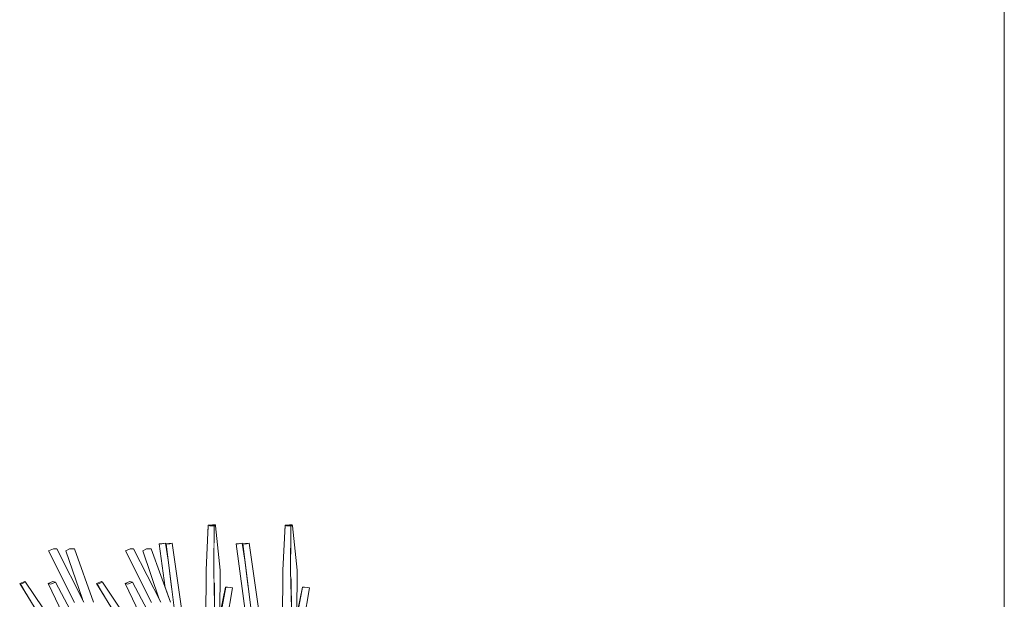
# Model space of a CAD drawing. Extents: x -289599 to -184549, y 66678 to 295474.
# Tile 552 of 656: x -250791 to -250198, y 72335 to 72684. Entities that reach past the tile are written whole.
import ezdxf

# ---------------------------------------------------------------- set-up
doc = ezdxf.new("R2010")
doc.units = 0
doc.header["$MEASUREMENT"] = 0
doc.linetypes.add('Wipeout_Contour', pattern=[1000, 0, -1000])
doc.layers.add('arch drzewa', color=8, linetype='Continuous')
doc.layers.add('Model drzwi', color=8, linetype='Continuous')
doc.layers.add('arch drzewa_Nr_Pióra__4', color=8, linetype='Continuous', lineweight=9)
doc.layers.add('Model drzwi_Nr_Pióra__87', color=8, linetype='Continuous', lineweight=20)

msp = doc.modelspace()

# ---------------------------------------------------------------- linework, layer by layer
at = {"layer": 'Model drzwi_Nr_Pióra__87', "linetype": 'Continuous'}
msp.add_line((-250198.17, 73553.5), (-250198.17, 71513.5), dxfattribs=at)

# ---------------------------------------------------------------- wipeouts: each hides what was drawn before it
at = {"color": 254, "linetype": 'Wipeout_Contour', "lineweight": 0, "ltscale": 1023434.807718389}
msp.add_wipeout([(-250656.86, 72368.51), (-250659.05, 72368.3), (-250652.8, 72338.73), (-250655.23, 72358.44)], dxfattribs=at).dxf.layer = 'arch drzewa'
at = {"color": 254, "linetype": 'Wipeout_Contour', "lineweight": 0, "ltscale": 767722.59317}
msp.add_wipeout([(-250700.08, 72333.15), (-250711.68, 72365.13), (-250714.57, 72365.28)], dxfattribs=at).dxf.layer = 'arch drzewa'
at = {"color": 254, "linetype": 'Wipeout_Contour', "lineweight": 0, "ltscale": 767908.119341}
msp.add_wipeout([(-250764.67, 72311.66), (-250787.3, 72345.09), (-250790.36, 72343.88)], dxfattribs=at).dxf.layer = 'arch drzewa'
at = {"color": 254, "linetype": 'Wipeout_Contour', "lineweight": 0, "ltscale": 767776.25413}
msp.add_wipeout([(-250718.41, 72311.66), (-250741.04, 72345.09), (-250744.1, 72343.88)], dxfattribs=at).dxf.layer = 'arch drzewa'
at = {"color": 254, "linetype": 'Wipeout_Contour', "lineweight": 0, "ltscale": 1279307.654137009}
msp.add_wipeout([(-250672.79, 72311.88), (-250672.63, 72311.61), (-250671.73, 72316.07), (-250666.79, 72342.18), (-250666.88, 72342.19)], dxfattribs=at).dxf.layer = 'arch drzewa'
at = {"color": 254, "linetype": 'Wipeout_Contour', "lineweight": 0, "ltscale": 1279087.696075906}
msp.add_wipeout([(-250626.63, 72311.34), (-250626.59, 72310.52), (-250625.46, 72316.07), (-250620.52, 72342.18), (-250620.61, 72342.19)], dxfattribs=at).dxf.layer = 'arch drzewa'
at = {"color": 254, "linetype": 'Wipeout_Contour', "lineweight": 0, "ltscale": 1023495.280466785}
msp.add_wipeout([(-250674.07, 72352.4), (-250674.06, 72352.17), (-250674.05, 72352.3), (-250674.06, 72352.47)], dxfattribs=at).dxf.layer = 'Model drzwi'
at = {"color": 254, "linetype": 'Wipeout_Contour', "lineweight": 0, "ltscale": 1023319.466669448}
msp.add_wipeout([(-250627.8, 72352.4), (-250627.8, 72352.17), (-250627.79, 72352.3), (-250627.8, 72352.47)], dxfattribs=at).dxf.layer = 'Model drzwi'

# ---------------------------------------------------------------- next in the draw order: wipeouts: each hides what was drawn before it
at = {"color": 254, "linetype": 'Wipeout_Contour', "lineweight": 0, "ltscale": 1023400.853869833}
msp.add_wipeout([(-250659.05, 72368.3), (-250651.89, 72322.65), (-250650.87, 72323.1), (-250652.8, 72338.73)], dxfattribs=at).dxf.layer = 'arch drzewa'
at = {"color": 254, "linetype": 'Wipeout_Contour', "lineweight": 0, "ltscale": 767704.388339}
msp.add_wipeout([(-250714.57, 72365.28), (-250702.81, 72332.9), (-250700.08, 72333.15)], dxfattribs=at).dxf.layer = 'arch drzewa'
at = {"color": 254, "linetype": 'Wipeout_Contour', "lineweight": 0, "ltscale": 1279804.95299804}
msp.add_wipeout([(-250790.36, 72343.88), (-250778.34, 72325.28), (-250776.82, 72325.73), (-250765.28, 72311.34), (-250764.67, 72311.66)], dxfattribs=at).dxf.layer = 'arch drzewa'
at = {"color": 254, "linetype": 'Wipeout_Contour', "lineweight": 0, "ltscale": 1279585.175384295}
msp.add_wipeout([(-250744.1, 72343.88), (-250732.08, 72325.28), (-250730.56, 72325.73), (-250719.02, 72311.34), (-250718.41, 72311.66)], dxfattribs=at).dxf.layer = 'arch drzewa'
at = {"color": 254, "linetype": 'Wipeout_Contour', "lineweight": 0, "ltscale": 1023443.676823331}
msp.add_wipeout([(-250666.88, 72342.19), (-250672.98, 72312.93), (-250672.93, 72312.13), (-250672.79, 72311.88)], dxfattribs=at).dxf.layer = 'arch drzewa'
at = {"color": 254, "linetype": 'Wipeout_Contour', "lineweight": 0, "ltscale": 767452.058536}
msp.add_wipeout([(-250620.61, 72342.19), (-250626.71, 72312.93), (-250626.63, 72311.34)], dxfattribs=at).dxf.layer = 'arch drzewa'
at = {"color": 254, "linetype": 'Wipeout_Contour', "lineweight": 0, "ltscale": 767493.211309}
msp.add_wipeout([(-250627.74, 72359.06), (-250627.74, 72359.04), (-250627.19, 72352.82)], dxfattribs=at).dxf.layer = 'Model drzwi'

# ---------------------------------------------------------------- next in the draw order: wipeouts: each hides what was drawn before it
at = {"color": 254, "linetype": 'Wipeout_Contour', "lineweight": 0, "ltscale": 767574.102208}
msp.add_wipeout([(-250651.89, 72322.65), (-250659.05, 72368.3), (-250660.57, 72368.2)], dxfattribs=at).dxf.layer = 'arch drzewa'
at = {"color": 254, "linetype": 'Wipeout_Contour', "lineweight": 0, "ltscale": 767729.539648}
msp.add_wipeout([(-250702.81, 72332.9), (-250714.57, 72365.28), (-250716.76, 72364.01)], dxfattribs=at).dxf.layer = 'arch drzewa'
at = {"color": 254, "linetype": 'Wipeout_Contour', "lineweight": 0, "ltscale": 1023467.998205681}
msp.add_wipeout([(-250670.11, 72352.4), (-250673.43, 72352.49), (-250670.89, 72322.93), (-250670.32, 72325.67)], dxfattribs=at).dxf.layer = 'arch drzewa'
at = {"color": 254, "linetype": 'Wipeout_Contour', "lineweight": 0, "ltscale": 1023292.186617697}
msp.add_wipeout([(-250623.85, 72352.4), (-250627.16, 72352.49), (-250624.63, 72322.93), (-250624.06, 72325.67)], dxfattribs=at).dxf.layer = 'arch drzewa'
at = {"color": 254, "linetype": 'Wipeout_Contour', "lineweight": 0, "ltscale": 1023893.338663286}
msp.add_wipeout([(-250790.85, 72344.34), (-250778.41, 72325.26), (-250778.34, 72325.28), (-250790.36, 72343.88)], dxfattribs=at).dxf.layer = 'arch drzewa'
at = {"color": 254, "linetype": 'Wipeout_Contour', "lineweight": 0, "ltscale": 1023717.518323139}
msp.add_wipeout([(-250744.59, 72344.34), (-250732.15, 72325.26), (-250732.08, 72325.28), (-250744.1, 72343.88)], dxfattribs=at).dxf.layer = 'arch drzewa'

# ---------------------------------------------------------------- next in the draw order: wipeouts: each hides what was drawn before it
at = {"color": 254, "linetype": 'Wipeout_Contour', "lineweight": 0, "ltscale": 767555.283711}
msp.add_wipeout([(-250660.57, 72368.2), (-250654.23, 72321.95), (-250651.89, 72322.65)], dxfattribs=at).dxf.layer = 'arch drzewa'
at = {"color": 254, "linetype": 'Wipeout_Contour', "lineweight": 0, "ltscale": 1279509.595902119}
msp.add_wipeout([(-250716.76, 72364.01), (-250706.87, 72334.95), (-250705.95, 72333.15), (-250705.94, 72332.94), (-250702.81, 72332.9)], dxfattribs=at).dxf.layer = 'arch drzewa'
at = {"color": 254, "linetype": 'Wipeout_Contour', "lineweight": 0, "ltscale": 1279326.816704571}
msp.add_wipeout([(-250673.72, 72338.41), (-250673.21, 72317.47), (-250672.06, 72317.31), (-250670.89, 72322.93), (-250673.43, 72352.49)], dxfattribs=at).dxf.layer = 'arch drzewa'
at = {"color": 254, "linetype": 'Wipeout_Contour', "lineweight": 0, "ltscale": 1279107.04975523}
msp.add_wipeout([(-250627.16, 72352.49), (-250627.46, 72338.41), (-250626.95, 72317.47), (-250625.8, 72317.31), (-250624.63, 72322.93)], dxfattribs=at).dxf.layer = 'arch drzewa'
at = {"color": 254, "linetype": 'Wipeout_Contour', "lineweight": 0, "ltscale": 767912.346003}
msp.add_wipeout([(-250790.85, 72344.34), (-250778.95, 72325.1), (-250778.41, 72325.26)], dxfattribs=at).dxf.layer = 'arch drzewa'
at = {"color": 254, "linetype": 'Wipeout_Contour', "lineweight": 0, "ltscale": 767780.480305}
msp.add_wipeout([(-250744.59, 72344.34), (-250732.69, 72325.1), (-250732.15, 72325.26)], dxfattribs=at).dxf.layer = 'arch drzewa'

# ---------------------------------------------------------------- next in the draw order: wipeouts: each hides what was drawn before it
at = {"color": 254, "linetype": 'Wipeout_Contour', "lineweight": 0, "ltscale": 1023457.313818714}
msp.add_wipeout([(-250660.57, 72368.2), (-250659.05, 72368.3), (-250656.86, 72368.51), (-250658.38, 72368.41)], dxfattribs=at).dxf.layer = 'arch drzewa'
at = {"color": 254, "linetype": 'Wipeout_Contour', "lineweight": 0, "ltscale": 1023490.134325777}
msp.add_wipeout([(-250674.05, 72351.97), (-250673.72, 72338.41), (-250673.43, 72352.49), (-250674.05, 72352.3)], dxfattribs=at).dxf.layer = 'arch drzewa'
at = {"color": 254, "linetype": 'Wipeout_Contour', "lineweight": 0, "ltscale": 1023314.324853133}
msp.add_wipeout([(-250627.79, 72351.97), (-250627.46, 72338.41), (-250627.16, 72352.49), (-250627.79, 72352.3)], dxfattribs=at).dxf.layer = 'arch drzewa'
at = {"color": 254, "linetype": 'Wipeout_Contour', "lineweight": 0, "ltscale": 1023923.236896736}
msp.add_wipeout([(-250787.79, 72345.54), (-250790.85, 72344.34), (-250790.36, 72343.88), (-250787.3, 72345.09)], dxfattribs=at).dxf.layer = 'arch drzewa'
at = {"color": 254, "linetype": 'Wipeout_Contour', "lineweight": 0, "ltscale": 1023747.41838277}
msp.add_wipeout([(-250741.52, 72345.54), (-250744.59, 72344.34), (-250744.1, 72343.88), (-250741.04, 72345.09)], dxfattribs=at).dxf.layer = 'arch drzewa'
at = {"color": 254, "linetype": 'Wipeout_Contour', "lineweight": 0, "ltscale": 767729.170043}
msp.add_wipeout([(-250705.14, 72311.66), (-250723, 72345.09), (-250725.84, 72343.88)], dxfattribs=at).dxf.layer = 'arch drzewa'

# ---------------------------------------------------------------- next in the draw order: linework, layer by layer
at = {"layer": 'arch drzewa_Nr_Pióra__4', "linetype": 'Continuous'}
for p, q in [((-250790.85, 72344.34), (-250787.79, 72345.54)), ((-250790.36, 72343.88), (-250790.85, 72344.34)), ((-250778.95, 72325.1), (-250790.85, 72344.34)), ((-250787.3, 72345.09), (-250790.36, 72343.88)), ((-250787.79, 72345.54), (-250787.3, 72345.09)), ((-250741.52, 72345.54), (-250741.04, 72345.09))]:
    msp.add_line(p, q, dxfattribs=at)

# ---------------------------------------------------------------- next in the draw order: wipeouts: each hides what was drawn before it
at = {"color": 254, "linetype": 'Wipeout_Contour', "lineweight": 0, "ltscale": 767557.26234}
msp.add_wipeout([(-250646.33, 72323.66), (-250652.71, 72368.51), (-250654.28, 72368.3)], dxfattribs=at).dxf.layer = 'arch drzewa'
at = {"color": 254, "linetype": 'Wipeout_Contour', "lineweight": 0, "ltscale": 767854.453652}
msp.add_wipeout([(-250746.34, 72333.15), (-250757.94, 72365.13), (-250760.83, 72365.28)], dxfattribs=at).dxf.layer = 'arch drzewa'
at = {"color": 254, "linetype": 'Wipeout_Contour', "lineweight": 0, "ltscale": 767621.88381}
msp.add_wipeout([(-250674.06, 72352.17), (-250674.05, 72351.97), (-250674.05, 72352.3)], dxfattribs=at).dxf.layer = 'arch drzewa'
at = {"color": 254, "linetype": 'Wipeout_Contour', "lineweight": 0, "ltscale": 767490.027197}
msp.add_wipeout([(-250627.8, 72352.17), (-250627.79, 72351.97), (-250627.79, 72352.3)], dxfattribs=at).dxf.layer = 'arch drzewa'
at = {"color": 254, "linetype": 'Wipeout_Contour', "lineweight": 0, "ltscale": 767704.595285}
msp.add_wipeout([(-250725.84, 72343.88), (-250708.31, 72309.78), (-250705.14, 72311.66)], dxfattribs=at).dxf.layer = 'arch drzewa'
at = {"color": 254, "linetype": 'Wipeout_Contour', "lineweight": 0, "ltscale": 1023435.769347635}
msp.add_wipeout([(-250670.48, 72308.02), (-250669.75, 72306.81), (-250663.69, 72341.94), (-250665.73, 72342.16)], dxfattribs=at).dxf.layer = 'arch drzewa'
at = {"color": 254, "linetype": 'Wipeout_Contour', "lineweight": 0, "ltscale": 767443.948939}
msp.add_wipeout([(-250628.05, 72280.43), (-250617.43, 72341.94), (-250619.47, 72342.16)], dxfattribs=at).dxf.layer = 'arch drzewa'

# ---------------------------------------------------------------- next in the draw order: wipeouts: each hides what was drawn before it
at = {"color": 254, "linetype": 'Wipeout_Contour', "lineweight": 0, "ltscale": 1023512.284625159}
msp.add_wipeout([(-250673.9, 72370.24), (-250670.11, 72352.4), (-250672.96, 72379.12), (-250673.82, 72379.08)], dxfattribs=at).dxf.layer = 'arch drzewa'
at = {"color": 254, "linetype": 'Wipeout_Contour', "lineweight": 0, "ltscale": 1023336.479813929}
msp.add_wipeout([(-250627.64, 72370.24), (-250623.85, 72352.4), (-250626.7, 72379.12), (-250627.55, 72379.08)], dxfattribs=at).dxf.layer = 'arch drzewa'
at = {"color": 254, "linetype": 'Wipeout_Contour', "lineweight": 0, "ltscale": 767538.462645}
msp.add_wipeout([(-250654.28, 72368.3), (-250647.67, 72322.65), (-250646.33, 72323.66)], dxfattribs=at).dxf.layer = 'arch drzewa'
at = {"color": 254, "linetype": 'Wipeout_Contour', "lineweight": 0, "ltscale": 767836.250456}
msp.add_wipeout([(-250760.83, 72365.28), (-250749.08, 72332.9), (-250746.34, 72333.15)], dxfattribs=at).dxf.layer = 'arch drzewa'
at = {"color": 254, "linetype": 'Wipeout_Contour', "lineweight": 0, "ltscale": 767735.490779}
msp.add_wipeout([(-250708.31, 72309.78), (-250725.84, 72343.88), (-250727.39, 72344.34)], dxfattribs=at).dxf.layer = 'arch drzewa'
at = {"color": 254, "linetype": 'Wipeout_Contour', "lineweight": 0, "ltscale": 767577.366232}
msp.add_wipeout([(-250671.57, 72309.85), (-250670.48, 72308.02), (-250665.73, 72342.16)], dxfattribs=at).dxf.layer = 'arch drzewa'
at = {"color": 254, "linetype": 'Wipeout_Contour', "lineweight": 0, "ltscale": 2302296.443428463}
msp.add_wipeout([(-250629.18, 72288.41), (-250630.57, 72280.72), (-250628.05, 72280.43), (-250619.47, 72342.16), (-250628.69, 72291.15), (-250627.04, 72287.72), (-250627.14, 72287.62), (-250627.91, 72287.41), (-250629.05, 72288.31)], dxfattribs=at).dxf.layer = 'arch drzewa'

# ---------------------------------------------------------------- next in the draw order: linework, layer by layer
at = {"layer": 'arch drzewa_Nr_Pióra__4', "linetype": 'Continuous'}
for p, q in [((-250744.59, 72344.34), (-250741.52, 72345.54)), ((-250744.1, 72343.88), (-250744.59, 72344.34)), ((-250732.69, 72325.1), (-250744.59, 72344.34)), ((-250741.04, 72345.09), (-250744.1, 72343.88))]:
    msp.add_line(p, q, dxfattribs=at)

# ---------------------------------------------------------------- next in the draw order: wipeouts: each hides what was drawn before it
at = {"color": 254, "linetype": 'Wipeout_Contour', "lineweight": 0, "ltscale": 1279409.915350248}
msp.add_wipeout([(-250673.02, 72379.66), (-250674.61, 72379.57), (-250673.82, 72379.12), (-250673.82, 72379.08), (-250672.96, 72379.12)], dxfattribs=at).dxf.layer = 'arch drzewa'
at = {"color": 254, "linetype": 'Wipeout_Contour', "lineweight": 0, "ltscale": 1279190.161597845}
msp.add_wipeout([(-250626.76, 72379.66), (-250628.35, 72379.57), (-250627.55, 72379.12), (-250627.55, 72379.08), (-250626.7, 72379.12)], dxfattribs=at).dxf.layer = 'arch drzewa'
at = {"color": 254, "linetype": 'Wipeout_Contour', "lineweight": 0, "ltscale": 1023497.855064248}
msp.add_wipeout([(-250673.9, 72370.24), (-250674, 72359.06), (-250673.43, 72352.49), (-250670.11, 72352.4)], dxfattribs=at).dxf.layer = 'arch drzewa'
at = {"color": 254, "linetype": 'Wipeout_Contour', "lineweight": 0, "ltscale": 767561.708162}
msp.add_wipeout([(-250647.67, 72322.65), (-250654.28, 72368.3), (-250656.44, 72368.2)], dxfattribs=at).dxf.layer = 'arch drzewa'
at = {"color": 254, "linetype": 'Wipeout_Contour', "lineweight": 0, "ltscale": 1023322.047673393}
msp.add_wipeout([(-250627.74, 72359.06), (-250627.16, 72352.49), (-250623.85, 72352.4), (-250627.64, 72370.24)], dxfattribs=at).dxf.layer = 'arch drzewa'
at = {"color": 254, "linetype": 'Wipeout_Contour', "lineweight": 0, "ltscale": 767861.400343}
msp.add_wipeout([(-250749.08, 72332.9), (-250760.83, 72365.28), (-250763.02, 72364.01)], dxfattribs=at).dxf.layer = 'arch drzewa'
at = {"color": 254, "linetype": 'Wipeout_Contour', "lineweight": 0, "ltscale": 767711.870317}
msp.add_wipeout([(-250727.39, 72344.34), (-250711.33, 72310.99), (-250708.31, 72309.78)], dxfattribs=at).dxf.layer = 'arch drzewa'
at = {"color": 254, "linetype": 'Wipeout_Contour', "lineweight": 0, "ltscale": 1023443.729876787}
msp.add_wipeout([(-250671.96, 72310.51), (-250671.57, 72309.85), (-250665.73, 72342.16), (-250666.78, 72342.19)], dxfattribs=at).dxf.layer = 'arch drzewa'
at = {"color": 254, "linetype": 'Wipeout_Contour', "lineweight": 0, "ltscale": 1023262.338328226}
msp.add_wipeout([(-250628.79, 72291.63), (-250628.69, 72291.15), (-250619.47, 72342.16), (-250620.52, 72342.19)], dxfattribs=at).dxf.layer = 'arch drzewa'

# ---------------------------------------------------------------- next in the draw order: wipeouts: each hides what was drawn before it
at = {"color": 254, "linetype": 'Wipeout_Contour', "lineweight": 0, "ltscale": 767543.949263}
msp.add_wipeout([(-250656.44, 72368.2), (-250650.73, 72321.95), (-250647.67, 72322.65)], dxfattribs=at).dxf.layer = 'arch drzewa'
at = {"color": 254, "linetype": 'Wipeout_Contour', "lineweight": 0, "ltscale": 1279729.367416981}
msp.add_wipeout([(-250749.08, 72332.9), (-250763.02, 72364.01), (-250753.13, 72334.95), (-250752.21, 72333.15), (-250752.21, 72332.94)], dxfattribs=at).dxf.layer = 'arch drzewa'
at = {"color": 254, "linetype": 'Wipeout_Contour', "lineweight": 0, "ltscale": 767624.937108}
msp.add_wipeout([(-250674, 72359.04), (-250673.43, 72352.49), (-250674, 72359.06)], dxfattribs=at).dxf.layer = 'arch drzewa'
at = {"color": 254, "linetype": 'Wipeout_Contour', "lineweight": 0, "ltscale": 1023320.204735}
msp.add_wipeout([(-250627.8, 72352.47), (-250627.79, 72352.3), (-250627.16, 72352.49), (-250627.74, 72359.04)], dxfattribs=at).dxf.layer = 'arch drzewa'
at = {"color": 254, "linetype": 'Wipeout_Contour', "lineweight": 0, "ltscale": 1023680.464942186}
msp.add_wipeout([(-250724.55, 72345.54), (-250727.39, 72344.34), (-250725.84, 72343.88), (-250723, 72345.09)], dxfattribs=at).dxf.layer = 'arch drzewa'
at = {"color": 254, "linetype": 'Wipeout_Contour', "lineweight": 0, "ltscale": 767581.967863}
msp.add_wipeout([(-250672.58, 72311.54), (-250671.96, 72310.51), (-250666.78, 72342.19)], dxfattribs=at).dxf.layer = 'arch drzewa'
at = {"color": 254, "linetype": 'Wipeout_Contour', "lineweight": 0, "ltscale": 1790693.755509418}
msp.add_wipeout([(-250620.52, 72342.19), (-250629.51, 72294.7), (-250629.44, 72294.57), (-250629.36, 72293.94), (-250628.92, 72292.16), (-250628.89, 72292.1), (-250628.79, 72291.63)], dxfattribs=at).dxf.layer = 'arch drzewa'

# ---------------------------------------------------------------- next in the draw order: wipeouts: each hides what was drawn before it
at = {"color": 254, "linetype": 'Wipeout_Contour', "lineweight": 0, "ltscale": 1023441.582257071}
msp.add_wipeout([(-250656.44, 72368.2), (-250654.28, 72368.3), (-250652.71, 72368.51), (-250654.86, 72368.41)], dxfattribs=at).dxf.layer = 'arch drzewa'
at = {"color": 254, "linetype": 'Wipeout_Contour', "lineweight": 0, "ltscale": 767747.404627}
msp.add_wipeout([(-250705.95, 72333.15), (-250722.31, 72365.13), (-250724.27, 72365.28)], dxfattribs=at).dxf.layer = 'arch drzewa'
at = {"color": 254, "linetype": 'Wipeout_Contour', "lineweight": 0, "ltscale": 1023496.013172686}
msp.add_wipeout([(-250674, 72359.04), (-250674.06, 72352.47), (-250674.05, 72352.3), (-250673.43, 72352.49)], dxfattribs=at).dxf.layer = 'arch drzewa'
at = {"color": 254, "linetype": 'Wipeout_Contour', "lineweight": 0, "ltscale": 767861.034383}
msp.add_wipeout([(-250751.4, 72311.66), (-250769.26, 72345.09), (-250772.1, 72343.88)], dxfattribs=at).dxf.layer = 'arch drzewa'
at = {"color": 254, "linetype": 'Wipeout_Contour', "lineweight": 0, "ltscale": 1023429.968002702}
msp.add_wipeout([(-250669.3, 72306.06), (-250668.97, 72305.5), (-250662.7, 72341.74), (-250663.69, 72341.94)], dxfattribs=at).dxf.layer = 'arch drzewa'
at = {"color": 254, "linetype": 'Wipeout_Contour', "lineweight": 0, "ltscale": 767440.052037}
msp.add_wipeout([(-250627.09, 72280.2), (-250616.44, 72341.74), (-250617.43, 72341.94)], dxfattribs=at).dxf.layer = 'arch drzewa'

# ---------------------------------------------------------------- next in the draw order: linework, layer by layer
at = {"layer": 'arch drzewa_Nr_Pióra__4', "linetype": 'Continuous'}
for p, q in [((-250660.57, 72368.2), (-250658.38, 72368.41)), ((-250659.05, 72368.3), (-250660.57, 72368.2)), ((-250654.23, 72321.95), (-250660.57, 72368.2)), ((-250656.86, 72368.51), (-250659.05, 72368.3)), ((-250658.38, 72368.41), (-250656.86, 72368.51)), ((-250655.23, 72358.44), (-250656.86, 72368.51)), ((-250656.44, 72368.2), (-250654.86, 72368.41)), ((-250654.28, 72368.3), (-250656.44, 72368.2)), ((-250650.73, 72321.95), (-250656.44, 72368.2)), ((-250654.86, 72368.41), (-250652.71, 72368.51)), ((-250652.71, 72368.51), (-250654.28, 72368.3)), ((-250646.33, 72323.66), (-250652.71, 72368.51))]:
    msp.add_line(p, q, dxfattribs=at)

# ---------------------------------------------------------------- next in the draw order: wipeouts: each hides what was drawn before it
at = {"color": 254, "linetype": 'Wipeout_Contour', "lineweight": 0, "ltscale": 767723.68584}
msp.add_wipeout([(-250724.27, 72365.28), (-250707.44, 72332.9), (-250705.95, 72333.15)], dxfattribs=at).dxf.layer = 'arch drzewa'
at = {"color": 254, "linetype": 'Wipeout_Contour', "lineweight": 0, "ltscale": 767613.186478}
msp.add_wipeout([(-250673.2, 72317.06), (-250674.07, 72352.4), (-250677, 72352.49)], dxfattribs=at).dxf.layer = 'arch drzewa'
at = {"color": 254, "linetype": 'Wipeout_Contour', "lineweight": 0, "ltscale": 767836.461319}
msp.add_wipeout([(-250772.1, 72343.88), (-250754.58, 72309.78), (-250751.4, 72311.66)], dxfattribs=at).dxf.layer = 'arch drzewa'
at = {"color": 254, "linetype": 'Wipeout_Contour', "lineweight": 0, "ltscale": 767570.842575}
msp.add_wipeout([(-250663.69, 72341.94), (-250669.75, 72306.81), (-250669.3, 72306.06)], dxfattribs=at).dxf.layer = 'arch drzewa'
at = {"color": 254, "linetype": 'Wipeout_Contour', "lineweight": 0, "ltscale": 767430.867862}
msp.add_wipeout([(-250617.43, 72341.94), (-250628.05, 72280.43), (-250627.09, 72280.2)], dxfattribs=at).dxf.layer = 'arch drzewa'

# ---------------------------------------------------------------- next in the draw order: linework, layer by layer
at = {"layer": 'arch drzewa_Nr_Pióra__4', "linetype": 'Continuous'}
for p, q in [((-250668.97, 72305.5), (-250662.7, 72341.74)), ((-250666.79, 72342.18), (-250666.88, 72342.19)), ((-250665.73, 72342.16), (-250666.78, 72342.19)), ((-250663.69, 72341.94), (-250665.73, 72342.16)), ((-250662.7, 72341.74), (-250663.69, 72341.94)), ((-250620.52, 72342.18), (-250620.61, 72342.19)), ((-250619.47, 72342.16), (-250620.52, 72342.19)), ((-250617.43, 72341.94), (-250619.47, 72342.16)), ((-250616.44, 72341.74), (-250617.43, 72341.94))]:
    msp.add_line(p, q, dxfattribs=at)

# ---------------------------------------------------------------- next in the draw order: wipeouts: each hides what was drawn before it
at = {"color": 254, "linetype": 'Wipeout_Contour', "lineweight": 0, "ltscale": 767753.042447}
msp.add_wipeout([(-250707.44, 72332.9), (-250724.27, 72365.28), (-250727.17, 72364.01)], dxfattribs=at).dxf.layer = 'arch drzewa'
at = {"color": 254, "linetype": 'Wipeout_Contour', "lineweight": 0, "ltscale": 1023468.360906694}
msp.add_wipeout([(-250677, 72352.49), (-250676.34, 72317.82), (-250676.19, 72317.58), (-250673.2, 72317.06)], dxfattribs=at).dxf.layer = 'arch drzewa'
at = {"color": 254, "linetype": 'Wipeout_Contour', "lineweight": 0, "ltscale": 767481.327993}
msp.add_wipeout([(-250626.94, 72317.06), (-250627.8, 72352.4), (-250630.73, 72352.49)], dxfattribs=at).dxf.layer = 'arch drzewa'
at = {"color": 254, "linetype": 'Wipeout_Contour', "lineweight": 0, "ltscale": 767867.355391}
msp.add_wipeout([(-250754.58, 72309.78), (-250772.1, 72343.88), (-250773.65, 72344.34)], dxfattribs=at).dxf.layer = 'arch drzewa'

# ---------------------------------------------------------------- next in the draw order: linework, layer by layer
at = {"layer": 'arch drzewa_Nr_Pióra__4', "linetype": 'Continuous'}
for p, q in [((-250670.32, 72325.67), (-250670.11, 72352.4)), ((-250672.98, 72312.93), (-250666.88, 72342.19)), ((-250672.58, 72311.54), (-250666.78, 72342.19))]:
    msp.add_line(p, q, dxfattribs=at)

# ---------------------------------------------------------------- next in the draw order: wipeouts: each hides what was drawn before it
at = {"color": 254, "linetype": 'Wipeout_Contour', "lineweight": 0, "ltscale": 767731.152653}
msp.add_wipeout([(-250727.17, 72364.01), (-250711.52, 72332.94), (-250707.44, 72332.9)], dxfattribs=at).dxf.layer = 'arch drzewa'
at = {"color": 254, "linetype": 'Wipeout_Contour', "lineweight": 0, "ltscale": 1023486.335455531}
msp.add_wipeout([(-250678.66, 72352.3), (-250676.35, 72317.84), (-250676.34, 72317.82), (-250677, 72352.49)], dxfattribs=at).dxf.layer = 'arch drzewa'
at = {"color": 254, "linetype": 'Wipeout_Contour', "lineweight": 0, "ltscale": 767471.755472}
msp.add_wipeout([(-250630.73, 72352.49), (-250630.07, 72317.61), (-250626.94, 72317.06)], dxfattribs=at).dxf.layer = 'arch drzewa'
at = {"color": 254, "linetype": 'Wipeout_Contour', "lineweight": 0, "ltscale": 767843.7365}
msp.add_wipeout([(-250773.65, 72344.34), (-250757.59, 72310.99), (-250754.58, 72309.78)], dxfattribs=at).dxf.layer = 'arch drzewa'

# ---------------------------------------------------------------- next in the draw order: linework, layer by layer
at = {"layer": 'arch drzewa_Nr_Pióra__4', "linetype": 'Continuous'}
for p, q in [((-250724.27, 72365.28), (-250727.17, 72364.01)), ((-250711.52, 72332.94), (-250727.17, 72364.01)), ((-250722.31, 72365.13), (-250724.27, 72365.28)), ((-250714.57, 72365.28), (-250716.76, 72364.01)), ((-250711.68, 72365.13), (-250714.57, 72365.28)), ((-250624.06, 72325.67), (-250623.85, 72352.4)), ((-250718.41, 72311.66), (-250741.04, 72345.09)), ((-250727.39, 72344.34), (-250724.55, 72345.54)), ((-250725.84, 72343.88), (-250727.39, 72344.34)), ((-250711.33, 72310.99), (-250727.39, 72344.34)), ((-250723, 72345.09), (-250725.84, 72343.88)), ((-250724.55, 72345.54), (-250723, 72345.09)), ((-250627.09, 72280.2), (-250616.44, 72341.74)), ((-250626.71, 72312.93), (-250620.61, 72342.19))]:
    msp.add_line(p, q, dxfattribs=at)

# ---------------------------------------------------------------- next in the draw order: wipeouts: each hides what was drawn before it
at = {"color": 254, "linetype": 'Wipeout_Contour', "lineweight": 0, "ltscale": 1279506.705308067}
msp.add_wipeout([(-250703.12, 72368.51), (-250705.31, 72368.3), (-250699.06, 72338.73), (-250699.75, 72344.31), (-250701.49, 72358.44)], dxfattribs=at).dxf.layer = 'arch drzewa'
at = {"color": 254, "linetype": 'Wipeout_Contour', "lineweight": 0, "ltscale": 767612.140176}
msp.add_wipeout([(-250678.66, 72352.3), (-250678.88, 72322.07), (-250676.35, 72317.84)], dxfattribs=at).dxf.layer = 'arch drzewa'
at = {"color": 254, "linetype": 'Wipeout_Contour', "lineweight": 0, "ltscale": 767488.761475}
msp.add_wipeout([(-250630.07, 72317.61), (-250630.73, 72352.49), (-250632.4, 72352.3)], dxfattribs=at).dxf.layer = 'arch drzewa'
at = {"color": 254, "linetype": 'Wipeout_Contour', "lineweight": 0, "ltscale": 1023856.282217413}
msp.add_wipeout([(-250770.81, 72345.54), (-250773.65, 72344.34), (-250772.1, 72343.88), (-250769.26, 72345.09)], dxfattribs=at).dxf.layer = 'arch drzewa'

# ---------------------------------------------------------------- next in the draw order: wipeouts: each hides what was drawn before it
at = {"color": 254, "linetype": 'Wipeout_Contour', "lineweight": 0, "ltscale": 767641.009147}
msp.add_wipeout([(-250674.07, 72352.4), (-250673.82, 72379.12), (-250676.45, 72378.98)], dxfattribs=at).dxf.layer = 'arch drzewa'
at = {"color": 254, "linetype": 'Wipeout_Contour', "lineweight": 0, "ltscale": 1023578.245210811}
msp.add_wipeout([(-250705.31, 72368.3), (-250698.43, 72324.43), (-250697.35, 72324.86), (-250699.06, 72338.73)], dxfattribs=at).dxf.layer = 'arch drzewa'
at = {"color": 254, "linetype": 'Wipeout_Contour', "lineweight": 0, "ltscale": 767879.265569}
msp.add_wipeout([(-250752.21, 72333.15), (-250768.57, 72365.13), (-250770.54, 72365.28)], dxfattribs=at).dxf.layer = 'arch drzewa'
at = {"color": 254, "linetype": 'Wipeout_Contour', "lineweight": 0, "ltscale": 767478.571211}
msp.add_wipeout([(-250632.4, 72352.3), (-250632.66, 72316.83), (-250630.07, 72317.61)], dxfattribs=at).dxf.layer = 'arch drzewa'

# ---------------------------------------------------------------- next in the draw order: linework, layer by layer
at = {"layer": 'arch drzewa_Nr_Pióra__4', "linetype": 'Continuous'}
msp.add_line((-250629.51, 72294.7), (-250620.52, 72342.19), dxfattribs=at)

# ---------------------------------------------------------------- next in the draw order: wipeouts: each hides what was drawn before it
at = {"color": 254, "linetype": 'Wipeout_Contour', "lineweight": 0, "ltscale": 767634.725926}
msp.add_wipeout([(-250676.45, 72378.98), (-250677, 72352.49), (-250674.07, 72352.4)], dxfattribs=at).dxf.layer = 'arch drzewa'
at = {"color": 254, "linetype": 'Wipeout_Contour', "lineweight": 0, "ltscale": 767509.155405}
msp.add_wipeout([(-250627.8, 72352.4), (-250627.55, 72379.12), (-250630.19, 72378.98)], dxfattribs=at).dxf.layer = 'arch drzewa'
at = {"color": 254, "linetype": 'Wipeout_Contour', "lineweight": 0, "ltscale": 1791274.092250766}
msp.add_wipeout([(-250706.83, 72368.2), (-250700.23, 72333.58), (-250700.08, 72333.15), (-250700.05, 72332.59), (-250698.49, 72324.41), (-250698.43, 72324.43), (-250705.31, 72368.3)], dxfattribs=at).dxf.layer = 'arch drzewa'
at = {"color": 254, "linetype": 'Wipeout_Contour', "lineweight": 0, "ltscale": 767855.548314}
msp.add_wipeout([(-250770.54, 72365.28), (-250753.7, 72332.9), (-250752.21, 72333.15)], dxfattribs=at).dxf.layer = 'arch drzewa'

# ---------------------------------------------------------------- next in the draw order: wipeouts: each hides what was drawn before it
at = {"color": 254, "linetype": 'Wipeout_Contour', "lineweight": 0, "ltscale": 767646.872524}
msp.add_wipeout([(-250677, 72352.49), (-250676.45, 72378.98), (-250677.39, 72379.51)], dxfattribs=at).dxf.layer = 'arch drzewa'
at = {"color": 254, "linetype": 'Wipeout_Contour', "lineweight": 0, "ltscale": 767502.87066}
msp.add_wipeout([(-250630.19, 72378.98), (-250630.73, 72352.49), (-250627.8, 72352.4)], dxfattribs=at).dxf.layer = 'arch drzewa'
at = {"color": 254, "linetype": 'Wipeout_Contour', "lineweight": 0, "ltscale": 767701.192799}
msp.add_wipeout([(-250700.23, 72333.58), (-250706.83, 72368.2), (-250703.21, 72341.78)], dxfattribs=at).dxf.layer = 'arch drzewa'
at = {"color": 254, "linetype": 'Wipeout_Contour', "lineweight": 0, "ltscale": 767884.903576}
msp.add_wipeout([(-250753.7, 72332.9), (-250770.54, 72365.28), (-250773.43, 72364.01)], dxfattribs=at).dxf.layer = 'arch drzewa'

# ---------------------------------------------------------------- next in the draw order: linework, layer by layer
at = {"layer": 'arch drzewa_Nr_Pióra__4', "linetype": 'Continuous'}
for p, q in [((-250705.95, 72333.15), (-250722.31, 72365.13)), ((-250706.87, 72334.95), (-250716.76, 72364.01))]:
    msp.add_line(p, q, dxfattribs=at)

# ---------------------------------------------------------------- next in the draw order: wipeouts: each hides what was drawn before it
at = {"color": 254, "linetype": 'Wipeout_Contour', "lineweight": 0, "ltscale": 767640.671348}
msp.add_wipeout([(-250677.39, 72379.51), (-250678.66, 72352.3), (-250677, 72352.49)], dxfattribs=at).dxf.layer = 'arch drzewa'
at = {"color": 254, "linetype": 'Wipeout_Contour', "lineweight": 0, "ltscale": 767515.018701}
msp.add_wipeout([(-250630.73, 72352.49), (-250630.19, 72378.98), (-250631.13, 72379.51)], dxfattribs=at).dxf.layer = 'arch drzewa'
at = {"color": 254, "linetype": 'Wipeout_Contour', "lineweight": 0, "ltscale": 1023633.121348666}
msp.add_wipeout([(-250706.83, 72368.2), (-250705.31, 72368.3), (-250703.12, 72368.51), (-250704.64, 72368.41)], dxfattribs=at).dxf.layer = 'arch drzewa'
at = {"color": 254, "linetype": 'Wipeout_Contour', "lineweight": 0, "ltscale": 767863.015353}
msp.add_wipeout([(-250773.43, 72364.01), (-250757.78, 72332.94), (-250753.7, 72332.9)], dxfattribs=at).dxf.layer = 'arch drzewa'

# ---------------------------------------------------------------- next in the draw order: linework, layer by layer
at = {"layer": 'arch drzewa_Nr_Pióra__4', "linetype": 'Continuous'}
for p, q in [((-250770.54, 72365.28), (-250773.43, 72364.01)), ((-250757.78, 72332.94), (-250773.43, 72364.01)), ((-250768.57, 72365.13), (-250770.54, 72365.28)), ((-250752.21, 72333.15), (-250768.57, 72365.13)), ((-250760.83, 72365.28), (-250763.02, 72364.01)), ((-250753.13, 72334.95), (-250763.02, 72364.01)), ((-250757.94, 72365.13), (-250760.83, 72365.28)), ((-250746.34, 72333.15), (-250757.94, 72365.13)), ((-250678.88, 72322.07), (-250678.66, 72352.3)), ((-250673.2, 72317.06), (-250674.07, 72352.4)), ((-250674.05, 72352.3), (-250674.06, 72352.47)), ((-250674.06, 72352.17), (-250674.05, 72352.3)), ((-250764.67, 72311.66), (-250787.3, 72345.09)), ((-250773.65, 72344.34), (-250770.81, 72345.54)), ((-250772.1, 72343.88), (-250773.65, 72344.34)), ((-250757.59, 72310.99), (-250773.65, 72344.34)), ((-250769.26, 72345.09), (-250772.1, 72343.88)), ((-250770.81, 72345.54), (-250769.26, 72345.09)), ((-250751.4, 72311.66), (-250769.26, 72345.09))]:
    msp.add_line(p, q, dxfattribs=at)

# ---------------------------------------------------------------- next in the draw order: wipeouts: each hides what was drawn before it
at = {"color": 254, "linetype": 'Wipeout_Contour', "lineweight": 0, "ltscale": 1023535.179631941}
msp.add_wipeout([(-250674.75, 72379.66), (-250677.39, 72379.51), (-250676.45, 72378.98), (-250673.82, 72379.12)], dxfattribs=at).dxf.layer = 'arch drzewa'
at = {"color": 254, "linetype": 'Wipeout_Contour', "lineweight": 0, "ltscale": 767508.815997}
msp.add_wipeout([(-250631.13, 72379.51), (-250632.4, 72352.3), (-250630.73, 72352.49)], dxfattribs=at).dxf.layer = 'arch drzewa'
at = {"color": 254, "linetype": 'Wipeout_Contour', "lineweight": 0, "ltscale": 767689.119944}
msp.add_wipeout([(-250698.97, 72368.51), (-250700.54, 72368.3), (-250692.59, 72323.66)], dxfattribs=at).dxf.layer = 'arch drzewa'

# ---------------------------------------------------------------- next in the draw order: linework, layer by layer
at = {"layer": 'arch drzewa_Nr_Pióra__4', "linetype": 'Continuous'}
for p, q in [((-250678.66, 72352.3), (-250677.39, 72379.51)), ((-250677.39, 72379.51), (-250674.75, 72379.66)), ((-250676.45, 72378.98), (-250677.39, 72379.51)), ((-250673.82, 72379.12), (-250676.45, 72378.98)), ((-250674.75, 72379.66), (-250673.82, 72379.12)), ((-250674.61, 72379.57), (-250673.02, 72379.66)), ((-250674.07, 72352.4), (-250673.82, 72379.12)), ((-250672.96, 72379.12), (-250673.82, 72379.08)), ((-250673.02, 72379.66), (-250672.96, 72379.12)), ((-250670.11, 72352.4), (-250672.96, 72379.12)), ((-250632.66, 72316.83), (-250632.4, 72352.3)), ((-250627.79, 72352.3), (-250627.8, 72352.47)), ((-250626.94, 72317.06), (-250627.8, 72352.4)), ((-250627.8, 72352.17), (-250627.79, 72352.3))]:
    msp.add_line(p, q, dxfattribs=at)

# ---------------------------------------------------------------- next in the draw order: wipeouts: each hides what was drawn before it
at = {"color": 254, "linetype": 'Wipeout_Contour', "lineweight": 0, "ltscale": 1023359.37652057}
msp.add_wipeout([(-250628.49, 72379.66), (-250631.13, 72379.51), (-250630.19, 72378.98), (-250627.55, 72379.12)], dxfattribs=at).dxf.layer = 'arch drzewa'
at = {"color": 254, "linetype": 'Wipeout_Contour', "lineweight": 0, "ltscale": 767670.322681}
msp.add_wipeout([(-250692.59, 72323.66), (-250700.54, 72368.3), (-250693.93, 72322.65)], dxfattribs=at).dxf.layer = 'arch drzewa'

# ---------------------------------------------------------------- next in the draw order: linework, layer by layer
at = {"layer": 'arch drzewa_Nr_Pióra__4', "linetype": 'Continuous'}
for p, q in [((-250632.4, 72352.3), (-250631.13, 72379.51)), ((-250631.13, 72379.51), (-250628.49, 72379.66)), ((-250630.19, 72378.98), (-250631.13, 72379.51)), ((-250627.55, 72379.12), (-250630.19, 72378.98)), ((-250628.49, 72379.66), (-250627.55, 72379.12)), ((-250628.35, 72379.57), (-250626.76, 72379.66)), ((-250627.8, 72352.4), (-250627.55, 72379.12)), ((-250626.7, 72379.12), (-250627.55, 72379.08)), ((-250626.76, 72379.66), (-250626.7, 72379.12)), ((-250623.85, 72352.4), (-250626.7, 72379.12))]:
    msp.add_line(p, q, dxfattribs=at)

# ---------------------------------------------------------------- next in the draw order: wipeouts: each hides what was drawn before it
at = {"color": 254, "linetype": 'Wipeout_Contour', "lineweight": 0, "ltscale": 767693.565927}
msp.add_wipeout([(-250693.93, 72322.65), (-250700.54, 72368.3), (-250702.7, 72368.2)], dxfattribs=at).dxf.layer = 'arch drzewa'

# ---------------------------------------------------------------- next in the draw order: wipeouts: each hides what was drawn before it
at = {"color": 254, "linetype": 'Wipeout_Contour', "lineweight": 0, "ltscale": 1535336.4211145}
msp.add_wipeout([(-250693.93, 72322.65), (-250702.7, 72368.2), (-250697.35, 72324.86), (-250697.24, 72324.9), (-250696.96, 72324.84), (-250695.33, 72322.33)], dxfattribs=at).dxf.layer = 'arch drzewa'

# ---------------------------------------------------------------- next in the draw order: linework, layer by layer
at = {"layer": 'arch drzewa_Nr_Pióra__4', "linetype": 'Continuous'}
for p, q in [((-250700.08, 72333.15), (-250711.68, 72365.13)), ((-250705.14, 72311.66), (-250723, 72345.09))]:
    msp.add_line(p, q, dxfattribs=at)

# ---------------------------------------------------------------- next in the draw order: wipeouts: each hides what was drawn before it
at = {"color": 254, "linetype": 'Wipeout_Contour', "lineweight": 0, "ltscale": 1023617.389495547}
msp.add_wipeout([(-250701.13, 72368.41), (-250702.7, 72368.2), (-250700.54, 72368.3), (-250698.97, 72368.51)], dxfattribs=at).dxf.layer = 'arch drzewa'

# ---------------------------------------------------------------- next in the draw order: linework, layer by layer
at = {"layer": 'arch drzewa_Nr_Pióra__4', "linetype": 'Continuous'}
for p, q in [((-250706.83, 72368.2), (-250704.64, 72368.41)), ((-250705.31, 72368.3), (-250706.83, 72368.2)), ((-250703.21, 72341.78), (-250706.83, 72368.2)), ((-250703.12, 72368.51), (-250705.31, 72368.3)), ((-250704.64, 72368.41), (-250703.12, 72368.51)), ((-250701.49, 72358.44), (-250703.12, 72368.51)), ((-250702.7, 72368.2), (-250701.13, 72368.41)), ((-250700.54, 72368.3), (-250702.7, 72368.2)), ((-250697.35, 72324.86), (-250702.7, 72368.2)), ((-250701.13, 72368.41), (-250698.97, 72368.51)), ((-250698.97, 72368.51), (-250700.54, 72368.3)), ((-250692.59, 72323.66), (-250698.97, 72368.51))]:
    msp.add_line(p, q, dxfattribs=at)

doc.saveas('drawing.dxf')
